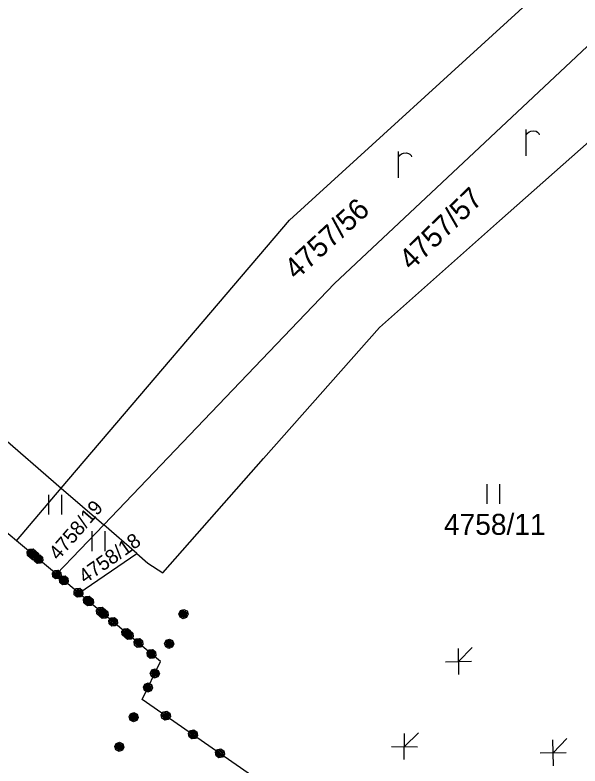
# Model space of a CAD drawing. Extents: x -266179 to -264727, y -1243225 to -1241702.
# Drawn here: x -265689.8 to -265646.8, y -1243138.4 to -1243081.2 of the extents above; entities that cross this region are included whole.
import ezdxf

# ---------------------------------------------------------------- set-up
doc = ezdxf.new("R2010")
doc.units = 0
for name, color, linetype in [('Vrstva 1', 7, 'Continuous'), ('Vrstva 19', 7, 'Continuous'), ('Vrstva 21', 7, 'Continuous')]:
    doc.layers.add(name, color=color, linetype=linetype)

msp = doc.modelspace()

# ---------------------------------------------------------------- linework, layer by layer
at = {"layer": 'Vrstva 1'}
for p, q in [((-265668.9, -1243096.86), (-265647.43, -1243077.28)), ((-265665.47, -1243101.67), (-265642.94, -1243080.52)), ((-265652.91, -1243096.91), (-265641.78, -1243087.02)), ((-265686.28, -1243117.25), (-265668.9, -1243096.86)), ((-265662.06, -1243105.03), (-265652.91, -1243096.91)), ((-265706.6, -1243099.69), (-265686.28, -1243117.25)), ((-265674.87, -1243111.49), (-265665.47, -1243101.67)), ((-265670.88, -1243115), (-265662.06, -1243105.03)), ((-265683.05, -1243120.04), (-265674.87, -1243111.49)), ((-265689.69, -1243121.26), (-265700.9, -1243111.85)), ((-265678.56, -1243123.69), (-265670.88, -1243115)), ((-265689.69, -1243121.26), (-265686.28, -1243117.25)), ((-265686.28, -1243117.25), (-265683.05, -1243120.04)), ((-265653.89, -1243116.95), (-265653.89, -1243118.45)), ((-265652.89, -1243118.45), (-265652.89, -1243116.95)), ((-265687.25, -1243117.77), (-265687.25, -1243119.27)), ((-265686.25, -1243119.27), (-265686.25, -1243117.77)), ((-265683.05, -1243120.04), (-265686.65, -1243123.81)), ((-265680.53, -1243122.22), (-265683.05, -1243120.04)), ((-265683.95, -1243120.54), (-265683.95, -1243122.04)), ((-265682.95, -1243122.04), (-265682.95, -1243120.54)), ((-265686.65, -1243123.81), (-265689.69, -1243121.26)), ((-265684.94, -1243125.25), (-265680.53, -1243122.22)), ((-265680.53, -1243122.22), (-265679.68, -1243122.96)), ((-265679.68, -1243122.96), (-265678.56, -1243123.69)), ((-265684.94, -1243125.25), (-265686.65, -1243123.81)), ((-265678.73, -1243130.46), (-265684.94, -1243125.25)), ((-265680.12, -1243133.33), (-265678.73, -1243130.46)), ((-265664.16, -1243144.42), (-265680.12, -1243133.33))]:
    msp.add_line(p, q, dxfattribs=at)
for points in [[(-265650.9, -1243091.96), (-265650.9, -1243090.69), (-265650.9, -1243089.96)], [(-265650.9, -1243090.36), (-265650.8, -1243090.23), (-265650.67, -1243090.12), (-265650.53, -1243090.07), (-265650.3, -1243090.06), (-265650.13, -1243090.09), (-265650.03, -1243090.16), (-265649.94, -1243090.26), (-265649.9, -1243090.36)], [(-265660.61, -1243093.64), (-265660.61, -1243092.37), (-265660.61, -1243091.64)], [(-265660.61, -1243092.04), (-265660.51, -1243091.91), (-265660.38, -1243091.8), (-265660.24, -1243091.75), (-265660.01, -1243091.74), (-265659.84, -1243091.77), (-265659.74, -1243091.84), (-265659.65, -1243091.94), (-265659.61, -1243092.04)]]:
    msp.add_lwpolyline(points, dxfattribs=at)
at = {"layer": 'Vrstva 19'}
for p, q in [((-265689.69, -1243121.26), (-265700.9, -1243111.85)), ((-265686.65, -1243123.81), (-265689.69, -1243121.26)), ((-265684.94, -1243125.25), (-265686.65, -1243123.81)), ((-265678.73, -1243130.46), (-265684.94, -1243125.25)), ((-265680.12, -1243133.33), (-265678.73, -1243130.46)), ((-265664.16, -1243144.42), (-265680.12, -1243133.33))]:
    msp.add_line(p, q, dxfattribs=at)
for points in [[(-265688.848, -1243122.377), (-265688.871, -1243122.11), (-265688.697, -1243121.903), (-265688.43, -1243121.88), (-265688.223, -1243122.054), (-265688.2, -1243122.321), (-265688.374, -1243122.528), (-265688.642, -1243122.551), (-265688.848, -1243122.377), (-265688.815, -1243122.353), (-265688.631, -1243122.508), (-265688.518, -1243122.498), (-265688.825, -1243122.24), (-265688.834, -1243122.128), (-265688.406, -1243122.488), (-265688.354, -1243122.427), (-265688.783, -1243122.066), (-265688.731, -1243122.005), (-265688.303, -1243122.366), (-265688.251, -1243122.305), (-265688.68, -1243121.944), (-265688.567, -1243121.934), (-265688.261, -1243122.192), (-265688.271, -1243122.079), (-265688.454, -1243121.925)], [(-265688.64, -1243122.557), (-265688.664, -1243122.29), (-265688.49, -1243122.083), (-265688.223, -1243122.059), (-265688.016, -1243122.232), (-265687.992, -1243122.5), (-265688.166, -1243122.707), (-265688.433, -1243122.731), (-265688.64, -1243122.557), (-265688.622, -1243122.52), (-265688.438, -1243122.674), (-265688.325, -1243122.664), (-265688.632, -1243122.407), (-265688.627, -1243122.308), (-265688.213, -1243122.654), (-265688.161, -1243122.593), (-265688.568, -1243122.253), (-265688.524, -1243122.185), (-265688.118, -1243122.525), (-265688.066, -1243122.464), (-265688.472, -1243122.124), (-265688.383, -1243122.094), (-265688.053, -1243122.371), (-265688.055, -1243122.264), (-265688.27, -1243122.084)], [(-265688.326, -1243122.823), (-265688.349, -1243122.556), (-265688.176, -1243122.349), (-265687.908, -1243122.325), (-265687.701, -1243122.499), (-265687.678, -1243122.766), (-265687.851, -1243122.973), (-265688.119, -1243122.997), (-265688.326, -1243122.823), (-265688.269, -1243122.818), (-265688.085, -1243122.973), (-265687.988, -1243122.95), (-265688.279, -1243122.706), (-265688.289, -1243122.593), (-265687.891, -1243122.927), (-265687.839, -1243122.866), (-265688.238, -1243122.532), (-265688.186, -1243122.47), (-265687.788, -1243122.805), (-265687.729, -1243122.75), (-265688.127, -1243122.416), (-265688.045, -1243122.38), (-265687.731, -1243122.643), (-265687.718, -1243122.55), (-265687.902, -1243122.396)], [(-265686.928, -1243123.993), (-265686.951, -1243123.726), (-265686.777, -1243123.519), (-265686.509, -1243123.496), (-265686.303, -1243123.67), (-265686.28, -1243123.938), (-265686.454, -1243124.144), (-265686.721, -1243124.167), (-265686.928, -1243123.993), (-265686.91, -1243123.956), (-265686.726, -1243124.111), (-265686.613, -1243124.101), (-265686.919, -1243123.844), (-265686.914, -1243123.744), (-265686.501, -1243124.092), (-265686.449, -1243124.03), (-265686.855, -1243123.689), (-265686.811, -1243123.621), (-265686.405, -1243123.963), (-265686.354, -1243123.901), (-265686.759, -1243123.56), (-265686.67, -1243123.531), (-265686.341, -1243123.808), (-265686.343, -1243123.702), (-265686.557, -1243123.522)], [(-265686.402, -1243124.436), (-265686.426, -1243124.168), (-265686.252, -1243123.961), (-265685.984, -1243123.938), (-265685.777, -1243124.111), (-265685.754, -1243124.379), (-265685.927, -1243124.586), (-265686.195, -1243124.609), (-265686.402, -1243124.436), (-265686.369, -1243124.412), (-265686.185, -1243124.566), (-265686.072, -1243124.556), (-265686.379, -1243124.299), (-265686.388, -1243124.186), (-265685.959, -1243124.546), (-265685.908, -1243124.485), (-265686.337, -1243124.125), (-265686.286, -1243124.064), (-265685.856, -1243124.423), (-265685.805, -1243124.362), (-265686.234, -1243124.002), (-265686.122, -1243123.992), (-265685.815, -1243124.249), (-265685.825, -1243124.137), (-265686.009, -1243123.982)], [(-265685.288, -1243125.376), (-265685.312, -1243125.108), (-265685.138, -1243124.902), (-265684.87, -1243124.879), (-265684.663, -1243125.052), (-265684.64, -1243125.32), (-265684.814, -1243125.527), (-265685.082, -1243125.55), (-265685.288, -1243125.376), (-265685.232, -1243125.371), (-265685.049, -1243125.526), (-265684.951, -1243125.503), (-265685.242, -1243125.258), (-265685.252, -1243125.146), (-265684.854, -1243125.48), (-265684.802, -1243125.419), (-265685.2, -1243125.084), (-265685.149, -1243125.023), (-265684.751, -1243125.358), (-265684.691, -1243125.303), (-265685.089, -1243124.968), (-265685.007, -1243124.933), (-265684.694, -1243125.197), (-265684.68, -1243125.104), (-265684.864, -1243124.949)], [(-265684.567, -1243125.982), (-265684.591, -1243125.714), (-265684.417, -1243125.508), (-265684.15, -1243125.484), (-265683.943, -1243125.657), (-265683.919, -1243125.925), (-265684.093, -1243126.132), (-265684.36, -1243126.156), (-265684.567, -1243125.982), (-265684.511, -1243125.977), (-265684.327, -1243126.131), (-265684.229, -1243126.109), (-265684.521, -1243125.864), (-265684.531, -1243125.752), (-265684.132, -1243126.086), (-265684.081, -1243126.024), (-265684.479, -1243125.69), (-265684.428, -1243125.629), (-265684.029, -1243125.963), (-265683.97, -1243125.908), (-265684.369, -1243125.574), (-265684.287, -1243125.539), (-265683.973, -1243125.802), (-265683.959, -1243125.709), (-265684.143, -1243125.554)], [(-265684.478, -1243126.048), (-265684.502, -1243125.781), (-265684.328, -1243125.574), (-265684.061, -1243125.55), (-265683.854, -1243125.723), (-265683.83, -1243125.991), (-265684.004, -1243126.198), (-265684.271, -1243126.222), (-265684.478, -1243126.048), (-265684.46, -1243126.011), (-265684.276, -1243126.165), (-265684.164, -1243126.155), (-265684.47, -1243125.898), (-265684.465, -1243125.799), (-265684.051, -1243126.145), (-265684, -1243126.084), (-265684.406, -1243125.744), (-265684.362, -1243125.676), (-265683.956, -1243126.016), (-265683.904, -1243125.955), (-265684.311, -1243125.615), (-265684.221, -1243125.585), (-265683.891, -1243125.862), (-265683.894, -1243125.755), (-265684.108, -1243125.575)], [(-265683.576, -1243126.814), (-265683.599, -1243126.546), (-265683.426, -1243126.339), (-265683.158, -1243126.316), (-265682.951, -1243126.489), (-265682.928, -1243126.757), (-265683.101, -1243126.964), (-265683.369, -1243126.987), (-265683.576, -1243126.814), (-265683.52, -1243126.809), (-265683.336, -1243126.963), (-265683.238, -1243126.94), (-265683.529, -1243126.696), (-265683.539, -1243126.583), (-265683.141, -1243126.917), (-265683.089, -1243126.856), (-265683.488, -1243126.522), (-265683.437, -1243126.461), (-265683.038, -1243126.795), (-265682.979, -1243126.74), (-265683.378, -1243126.406), (-265683.295, -1243126.37), (-265682.981, -1243126.634), (-265682.968, -1243126.54), (-265683.152, -1243126.386)], [(-265683.368, -1243126.992), (-265683.391, -1243126.724), (-265683.217, -1243126.518), (-265682.95, -1243126.495), (-265682.743, -1243126.669), (-265682.72, -1243126.936), (-265682.894, -1243127.143), (-265683.162, -1243127.166), (-265683.368, -1243126.992), (-265683.335, -1243126.968), (-265683.151, -1243127.122), (-265683.038, -1243127.113), (-265683.344, -1243126.855), (-265683.354, -1243126.743), (-265682.926, -1243127.103), (-265682.874, -1243127.042), (-265683.303, -1243126.681), (-265683.251, -1243126.62), (-265682.823, -1243126.981), (-265682.771, -1243126.919), (-265683.2, -1243126.559), (-265683.087, -1243126.549), (-265682.781, -1243126.807), (-265682.79, -1243126.694), (-265682.974, -1243126.54)], [(-265677.205, -1243126.575), (-265676.951, -1243126.487), (-265676.708, -1243126.605), (-265676.62, -1243126.859), (-265676.737, -1243127.102), (-265676.991, -1243127.19), (-265677.234, -1243127.072), (-265677.322, -1243126.818), (-265677.205, -1243126.575), (-265677.186, -1243126.629), (-265677.291, -1243126.845), (-265677.245, -1243126.934), (-265677.079, -1243126.592), (-265676.972, -1243126.554), (-265677.199, -1243127.022), (-265677.127, -1243127.057), (-265676.9, -1243126.589), (-265676.828, -1243126.624), (-265677.055, -1243127.092), (-265676.987, -1243127.136), (-265676.761, -1243126.668), (-265676.706, -1243126.739), (-265676.885, -1243127.108), (-265676.791, -1243127.098), (-265676.687, -1243126.882)], [(-265682.643, -1243127.594), (-265682.667, -1243127.327), (-265682.494, -1243127.12), (-265682.226, -1243127.096), (-265682.019, -1243127.27), (-265681.995, -1243127.537), (-265682.169, -1243127.744), (-265682.437, -1243127.768), (-265682.643, -1243127.594), (-265682.61, -1243127.57), (-265682.426, -1243127.724), (-265682.314, -1243127.715), (-265682.62, -1243127.458), (-265682.63, -1243127.345), (-265682.201, -1243127.705), (-265682.149, -1243127.643), (-265682.579, -1243127.284), (-265682.527, -1243127.222), (-265682.098, -1243127.582), (-265682.047, -1243127.521), (-265682.476, -1243127.161), (-265682.363, -1243127.151), (-265682.057, -1243127.408), (-265682.066, -1243127.295), (-265682.25, -1243127.141)], [(-265681.652, -1243128.426), (-265681.676, -1243128.158), (-265681.502, -1243127.952), (-265681.235, -1243127.928), (-265681.028, -1243128.101), (-265681.004, -1243128.369), (-265681.178, -1243128.576), (-265681.445, -1243128.6), (-265681.652, -1243128.426), (-265681.619, -1243128.402), (-265681.435, -1243128.556), (-265681.322, -1243128.546), (-265681.629, -1243128.289), (-265681.639, -1243128.177), (-265681.21, -1243128.536), (-265681.158, -1243128.475), (-265681.587, -1243128.115), (-265681.536, -1243128.054), (-265681.107, -1243128.414), (-265681.055, -1243128.352), (-265681.485, -1243127.993), (-265681.372, -1243127.983), (-265681.065, -1243128.24), (-265681.075, -1243128.127), (-265681.259, -1243127.973)], [(-265681.448, -1243128.608), (-265681.471, -1243128.341), (-265681.297, -1243128.134), (-265681.029, -1243128.111), (-265680.823, -1243128.285), (-265680.8, -1243128.553), (-265680.973, -1243128.759), (-265681.241, -1243128.782), (-265681.448, -1243128.608), (-265681.43, -1243128.571), (-265681.246, -1243128.726), (-265681.133, -1243128.716), (-265681.439, -1243128.459), (-265681.434, -1243128.359), (-265681.02, -1243128.706), (-265680.969, -1243128.645), (-265681.374, -1243128.304), (-265681.331, -1243128.236), (-265680.925, -1243128.578), (-265680.874, -1243128.516), (-265681.279, -1243128.175), (-265681.189, -1243128.146), (-265680.86, -1243128.423), (-265680.862, -1243128.317), (-265681.077, -1243128.136)], [(-265680.72, -1243129.207), (-265680.743, -1243128.939), (-265680.57, -1243128.732), (-265680.302, -1243128.709), (-265680.095, -1243128.882), (-265680.072, -1243129.15), (-265680.245, -1243129.357), (-265680.513, -1243129.38), (-265680.72, -1243129.207), (-265680.702, -1243129.17), (-265680.518, -1243129.324), (-265680.405, -1243129.314), (-265680.712, -1243129.057), (-265680.706, -1243128.957), (-265680.292, -1243129.304), (-265680.241, -1243129.243), (-265680.647, -1243128.902), (-265680.604, -1243128.835), (-265680.197, -1243129.175), (-265680.146, -1243129.114), (-265680.552, -1243128.773), (-265680.462, -1243128.744), (-265680.133, -1243129.02), (-265680.135, -1243128.914), (-265680.35, -1243128.734)], [(-265678.298, -1243128.835), (-265678.045, -1243128.746), (-265677.802, -1243128.864), (-265677.713, -1243129.118), (-265677.831, -1243129.361), (-265678.085, -1243129.449), (-265678.328, -1243129.331), (-265678.416, -1243129.078), (-265678.298, -1243128.835), (-265678.267, -1243128.861), (-265678.371, -1243129.077), (-265678.334, -1243129.184), (-265678.16, -1243128.824), (-265678.053, -1243128.787), (-265678.297, -1243129.291), (-265678.225, -1243129.326), (-265677.981, -1243128.822), (-265677.909, -1243128.856), (-265678.153, -1243129.36), (-265678.081, -1243129.395), (-265677.837, -1243128.891), (-265677.8, -1243128.998), (-265677.974, -1243129.358), (-265677.867, -1243129.321), (-265677.763, -1243129.105)], [(-265679.729, -1243130.038), (-265679.752, -1243129.771), (-265679.579, -1243129.564), (-265679.311, -1243129.54), (-265679.104, -1243129.714), (-265679.081, -1243129.981), (-265679.254, -1243130.188), (-265679.522, -1243130.212), (-265679.729, -1243130.038), (-265679.711, -1243130.001), (-265679.527, -1243130.156), (-265679.414, -1243130.146), (-265679.72, -1243129.889), (-265679.715, -1243129.789), (-265679.301, -1243130.136), (-265679.25, -1243130.074), (-265679.656, -1243129.734), (-265679.612, -1243129.666), (-265679.206, -1243130.007), (-265679.155, -1243129.945), (-265679.561, -1243129.605), (-265679.471, -1243129.576), (-265679.142, -1243129.852), (-265679.144, -1243129.746), (-265679.358, -1243129.566)], [(-265679.392, -1243131.094), (-265679.138, -1243131.006), (-265678.895, -1243131.123), (-265678.807, -1243131.377), (-265678.924, -1243131.62), (-265679.178, -1243131.708), (-265679.421, -1243131.591), (-265679.51, -1243131.337), (-265679.392, -1243131.094), (-265679.352, -1243131.102), (-265679.456, -1243131.318), (-265679.419, -1243131.425), (-265679.245, -1243131.065), (-265679.147, -1243131.046), (-265679.382, -1243131.532), (-265679.31, -1243131.567), (-265679.079, -1243131.09), (-265679.003, -1243131.116), (-265679.233, -1243131.593), (-265679.161, -1243131.628), (-265678.931, -1243131.151), (-265678.88, -1243131.23), (-265679.068, -1243131.617), (-265678.965, -1243131.589), (-265678.843, -1243131.337)], [(-265679.912, -1243132.165), (-265679.658, -1243132.077), (-265679.415, -1243132.195), (-265679.327, -1243132.449), (-265679.445, -1243132.692), (-265679.699, -1243132.78), (-265679.942, -1243132.662), (-265680.03, -1243132.408), (-265679.912, -1243132.165), (-265679.894, -1243132.219), (-265679.998, -1243132.435), (-265679.952, -1243132.524), (-265679.787, -1243132.182), (-265679.68, -1243132.144), (-265679.906, -1243132.612), (-265679.834, -1243132.647), (-265679.608, -1243132.179), (-265679.536, -1243132.214), (-265679.762, -1243132.682), (-265679.695, -1243132.726), (-265679.468, -1243132.258), (-265679.414, -1243132.329), (-265679.592, -1243132.698), (-265679.498, -1243132.688), (-265679.394, -1243132.472)], [(-265681.006, -1243134.425), (-265680.752, -1243134.336), (-265680.509, -1243134.454), (-265680.421, -1243134.708), (-265680.538, -1243134.951), (-265680.792, -1243135.039), (-265681.035, -1243134.921), (-265681.123, -1243134.668), (-265681.006, -1243134.425), (-265680.974, -1243134.451), (-265681.079, -1243134.667), (-265681.041, -1243134.774), (-265680.867, -1243134.414), (-265680.76, -1243134.377), (-265681.004, -1243134.881), (-265680.932, -1243134.916), (-265680.688, -1243134.412), (-265680.616, -1243134.446), (-265680.86, -1243134.95), (-265680.788, -1243134.985), (-265680.544, -1243134.481), (-265680.507, -1243134.588), (-265680.681, -1243134.948), (-265680.575, -1243134.911), (-265680.47, -1243134.695)], [(-265678.619, -1243134.762), (-265678.666, -1243134.497), (-265678.512, -1243134.276), (-265678.248, -1243134.228), (-265678.026, -1243134.382), (-265677.978, -1243134.647), (-265678.133, -1243134.868), (-265678.397, -1243134.916), (-265678.619, -1243134.762), (-265678.563, -1243134.752), (-265678.366, -1243134.889), (-265678.271, -1243134.857), (-265678.583, -1243134.64), (-265678.603, -1243134.529), (-265678.176, -1243134.826), (-265678.13, -1243134.76), (-265678.557, -1243134.463), (-265678.512, -1243134.398), (-265678.085, -1243134.695), (-265678.031, -1243134.635), (-265678.458, -1243134.338), (-265678.379, -1243134.295), (-265678.043, -1243134.529), (-265678.038, -1243134.435), (-265678.235, -1243134.298)], [(-265676.558, -1243136.195), (-265676.605, -1243135.93), (-265676.451, -1243135.709), (-265676.187, -1243135.661), (-265675.965, -1243135.815), (-265675.918, -1243136.08), (-265676.072, -1243136.301), (-265676.336, -1243136.349), (-265676.558, -1243136.195), (-265676.527, -1243136.168), (-265676.33, -1243136.305), (-265676.219, -1243136.285), (-265676.547, -1243136.056), (-265676.567, -1243135.945), (-265676.107, -1243136.265), (-265676.061, -1243136.199), (-265676.521, -1243135.879), (-265676.476, -1243135.814), (-265676.016, -1243136.133), (-265675.97, -1243136.068), (-265676.43, -1243135.748), (-265676.319, -1243135.728), (-265675.99, -1243135.956), (-265676.01, -1243135.845), (-265676.207, -1243135.708)], [(-265682.099, -1243136.684), (-265681.845, -1243136.596), (-265681.602, -1243136.713), (-265681.514, -1243136.967), (-265681.632, -1243137.21), (-265681.886, -1243137.298), (-265682.129, -1243137.181), (-265682.217, -1243136.927), (-265682.099, -1243136.684), (-265682.059, -1243136.692), (-265682.163, -1243136.908), (-265682.126, -1243137.015), (-265681.952, -1243136.655), (-265681.854, -1243136.636), (-265682.089, -1243137.122), (-265682.017, -1243137.157), (-265681.786, -1243136.68), (-265681.71, -1243136.706), (-265681.941, -1243137.183), (-265681.869, -1243137.218), (-265681.638, -1243136.741), (-265681.588, -1243136.82), (-265681.775, -1243137.207), (-265681.672, -1243137.179), (-265681.551, -1243136.927)], [(-265674.497, -1243137.628), (-265674.545, -1243137.363), (-265674.391, -1243137.142), (-265674.126, -1243137.094), (-265673.904, -1243137.248), (-265673.857, -1243137.513), (-265674.011, -1243137.734), (-265674.275, -1243137.782), (-265674.497, -1243137.628), (-265674.483, -1243137.589), (-265674.286, -1243137.726), (-265674.174, -1243137.706), (-265674.503, -1243137.478), (-265674.506, -1243137.378), (-265674.063, -1243137.686), (-265674.017, -1243137.62), (-265674.452, -1243137.318), (-265674.415, -1243137.246), (-265673.98, -1243137.549), (-265673.934, -1243137.483), (-265674.369, -1243137.181), (-265674.282, -1243137.144), (-265673.929, -1243137.389), (-265673.941, -1243137.284), (-265674.171, -1243137.124)]]:
    msp.add_lwpolyline(points, dxfattribs=at)
at = {"layer": 'Vrstva 21'}
for p, q in [((-265689.69, -1243121.26), (-265700.9, -1243111.85)), ((-265686.65, -1243123.81), (-265689.69, -1243121.26)), ((-265684.94, -1243125.25), (-265686.65, -1243123.81)), ((-265678.73, -1243130.46), (-265684.94, -1243125.25)), ((-265656.014, -1243131.442), (-265656.05, -1243129.462)), ((-265656.032, -1243130.452), (-265654.99, -1243129.373)), ((-265680.12, -1243133.33), (-265678.73, -1243130.46)), ((-265657.022, -1243130.47), (-265655.042, -1243130.434)), ((-265664.16, -1243144.42), (-265680.12, -1243133.33)), ((-265660.176, -1243137.913), (-265660.155, -1243135.934)), ((-265660.166, -1243136.924), (-265659.094, -1243135.874)), ((-265648.836, -1243137.396), (-265647.794, -1243136.317)), ((-265648.818, -1243138.386), (-265648.854, -1243136.406)), ((-265661.155, -1243136.913), (-265659.176, -1243136.934)), ((-265649.826, -1243137.414), (-265647.846, -1243137.378))]:
    msp.add_line(p, q, dxfattribs=at)

# ---------------------------------------------------------------- texts
at = {"layer": 'Vrstva 1'}
for s, height, rotation, p in [('4757/57', 1.6, 44.0032, (-265659.634, -1243100.747)), ('4757/56', 1.6, 42.6281, (-265668.393, -1243101.459)), ('4758/19', 1.1, 49.1598, (-265686.509, -1243122.81)), ('4758/18', 1.1, 35.1796, (-265684.466, -1243124.563))]:
    msp.add_text(s, height=height, rotation=rotation, dxfattribs=at).set_placement(p)
msp.add_text('4758/11', height=1.6, dxfattribs=at).set_placement((-265657.149, -1243120.81))

doc.saveas('drawing.dxf')
